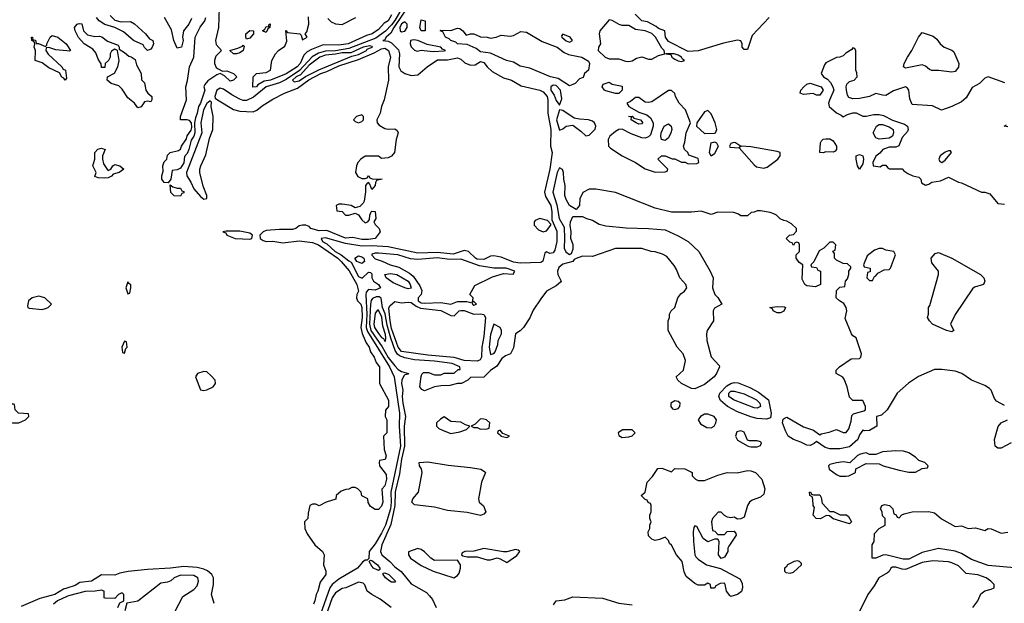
# Model space of a CAD drawing. Header units: inches. Extents: x 2348341 to 2479810, y 460419 to 613669.
# Tile 488 of 656: x 2409713 to 2415689, y 546036 to 549577. Entities that reach past the tile are written whole.
import ezdxf

# ---------------------------------------------------------------- set-up
doc = ezdxf.new("R2010")
doc.units = ezdxf.units.IN
doc.header["$MEASUREMENT"] = 0
doc.layers.add('C4504', color=7, linetype='Continuous')
doc.layers.add('C4514', color=7, linetype='Continuous')

msp = doc.modelspace()

# ---------------------------------------------------------------- linework, layer by layer
at = {"layer": 'C4504', "color": 2}
for points, elevation in [([(2410000, 549386.7), (2409933.2, 549393.2), (2409890, 549408), (2409874, 549406), (2409872, 549390), (2409887.1, 549367.1), (2409970, 549291.3), (2409976.9, 549276.9), (2409990.5, 549270.5), (2409998, 549222), (2409990, 549208.7), (2409982, 549222), (2409970, 549228.7), (2409954.6, 549254.6), (2409890, 549283.7), (2409850, 549314), (2409808, 549330), (2409809.2, 549390), (2409802, 549410), (2409806, 549430), (2409802, 549442), (2409788, 549450), (2409786, 549470), (2409792, 549470), (2409794, 549454), (2409810, 549452), (2409812.7, 549432.7), (2409827.3, 549432.7), (2409870, 549414), (2409878, 549422), (2409878, 549430), (2409899, 549470), (2409910, 549481), (2409944.7, 549470), (2409996, 549430), (2410000, 549423.8)], 22), ([(2410000, 546127.8), (2409979, 546121), (2409926, 546090), (2409834.7, 546065.3), (2409722.7, 546017.3)], 26), ([(2410000, 546077), (2409943, 546050), (2409918, 546030)], 30)]:
    msp.add_lwpolyline(points, dxfattribs=dict(at, elevation=elevation))
at = {"layer": 'C4504', "color": 2, "elevation": 26}
for points in [[(2409830, 547899), (2409790, 547889), (2409766, 547870), (2409761, 547841), (2409762, 547830), (2409770, 547826), (2409850, 547818), (2409870, 547824.7), (2409886, 547830), (2409906, 547850), (2409866, 547890)], [(2409670, 547246), (2409650, 547226), (2409630, 547226), (2409610, 547218), (2409591.3, 547170), (2409601, 547150), (2409610, 547142.8), (2409670, 547131.3), (2409708.4, 547131.6), (2409730, 547141), (2409748, 547150), (2409768, 547170), (2409766, 547186), (2409706, 547190), (2409686, 547210), (2409682, 547242)]]:
    msp.add_lwpolyline(points, close=True, dxfattribs=at)
at = {"layer": 'C4514', "color": 2}
for points, elevation in [([(2412070, 549714), (2411990, 549572.1), (2411970, 549544.6), (2411933.4, 549506.6), (2411874.9, 549465.1), (2411710, 549401.3), (2411630, 549388.3), (2411570, 549386.2), (2411525.9, 549374.1), (2411488, 549352), (2411411.2, 549268.8), (2411330, 549213.7), (2411290, 549193.6), (2411210, 549169.8), (2411132.8, 549107.2), (2411090, 549085.4), (2411070, 549086.5), (2411050, 549095.4), (2411001.3, 549121.3), (2410950, 549156), (2410930, 549160.5), (2410910.3, 549149.7), (2410897.6, 549110), (2410900.6, 549100.6), (2410913, 549090), (2411010, 549031.9), (2411050, 549020.7), (2411130, 549017.5), (2411152.9, 549027.1), (2411185.4, 549054.6), (2411250, 549094.7), (2411319.5, 549130), (2411398.8, 549161.2), (2411468.1, 549211.9), (2411540.7, 549250), (2411577.7, 549262.3), (2411650, 549297), (2411770, 549334.8), (2411864.4, 549375.6), (2411910, 549400.7), (2411930, 549403.6), (2411952.6, 549390), (2411964, 549350), (2411950.3, 549290), (2411952, 549210), (2411924.9, 549090), (2411908.5, 549050), (2411900.5, 549010), (2411881.6, 548970), (2411882, 548950), (2411895.8, 548935.8), (2411930, 548917.3), (2411950, 548913.4), (2411990, 548914.9), (2412003.4, 548903.4), (2412010.4, 548890), (2411998, 548850), (2411987.3, 548770), (2411970, 548749.2), (2411950, 548739), (2411910, 548735.3), (2411890, 548748), (2411810, 548748), (2411784.7, 548730), (2411766, 548710), (2411758, 548690), (2411752, 548650), (2411765.4, 548625.4), (2411790, 548614), (2411810, 548614), (2411822, 548618), (2411830, 548632), (2411838, 548618), (2411852, 548612), (2411914, 548610), (2411878, 548602), (2411872, 548588), (2411871.3, 548570), (2411850, 548546), (2411839, 548579), (2411830, 548588), (2411819.6, 548580.4), (2411812, 548570), (2411811.6, 548531.6), (2411803.4, 548476.6), (2411797.5, 548462.5), (2411777.3, 548442.7), (2411750, 548435.3), (2411726, 548450), (2411670, 548458), (2411650, 548458), (2411634, 548450), (2411638, 548418), (2411670, 548412), (2411691.6, 548391.6), (2411710, 548391.3), (2411750, 548402), (2411770, 548392), (2411790, 548362), (2411810, 548344.7), (2411826, 548350), (2411836.4, 548363.6), (2411838, 548390), (2411846, 548410), (2411850, 548414), (2411870, 548412), (2411874, 548370), (2411862, 548350), (2411870, 548334), (2411894, 548310), (2411902, 548290), (2411870.2, 548249.8), (2411830, 548242.4), (2411790, 548242.9), (2411735.5, 548255.5), (2411690, 548252), (2411576.9, 548296.9), (2411530, 548295.6), (2411481.2, 548310), (2411470, 548321.2), (2411450, 548329.4), (2411430, 548329.6), (2411410, 548325.1), (2411390.2, 548309.8), (2411370, 548303.5), (2411290, 548304.6), (2411210, 548297.7), (2411190.2, 548289.8), (2411171.7, 548270), (2411173.4, 548250), (2411190, 548238), (2411210, 548231), (2411250, 548233.2), (2411310, 548222.2), (2411410, 548234.3), (2411490, 548223.9), (2411526.4, 548210), (2411644.2, 548130), (2411665.2, 548110), (2411712.4, 548052.4), (2411758.6, 547970), (2411770.2, 547930), (2411760.3, 547910), (2411757.6, 547890), (2411763.8, 547870), (2411784.4, 547850), (2411790.1, 547830.1), (2411791.8, 547770), (2411783.1, 547710), (2411792.3, 547672.3), (2411816.7, 547616.7), (2411834, 547590), (2411842, 547562), (2411864.7, 547530), (2411877.3, 547497.3), (2411896, 547470), (2411898, 547370), (2411951.6, 547268.4), (2411952, 547230), (2411932.7, 547207.3), (2411932, 547170), (2411942, 547150), (2411942, 547070), (2411922, 547050), (2411924.7, 546970), (2411938, 546930), (2411931.1, 546908.9), (2411898, 546902), (2411894, 546890), (2411898, 546870), (2411938, 546818), (2411938.8, 546790), (2411930, 546748), (2411911.3, 546728.7), (2411918, 546650), (2411910, 546626), (2411890, 546606), (2411870, 546606), (2411843.1, 546623.1), (2411828.4, 546648.4), (2411826, 546670), (2411788.9, 546688.9), (2411786, 546710), (2411766, 546730), (2411750, 546738), (2411730, 546738), (2411711.6, 546728.4), (2411692.7, 546727.3), (2411663.6, 546716.4), (2411634, 546690), (2411631.3, 546668.7), (2411574, 546650), (2411530, 546628), (2411510, 546638), (2411490, 546638), (2411474, 546630), (2411463.6, 546583.6), (2411462, 546550), (2411442, 546530), (2411444.7, 546490), (2411458, 546458), (2411504.7, 546390), (2411550.7, 546350.7), (2411562, 546330), (2411558, 546270), (2411571.3, 546230), (2411571.3, 546210), (2411536.8, 546163.2), (2411522, 546110), (2411512, 546090), (2411504.7, 546050), (2411496, 546030)], 26), ([(2410923.6, 549650), (2410920.9, 549530), (2410901.6, 549450), (2410905.2, 549425.2), (2410938, 549390), (2410903.7, 549356.3), (2410894.9, 549330), (2410894.9, 549310), (2410906.4, 549286.4), (2410917.5, 549277.5), (2410943.6, 549263.6), (2410970, 549266), (2411010, 549250.8), (2411032, 549230), (2411010, 549208.7), (2410990, 549204), (2410955.5, 549235.5), (2410930, 549249.2), (2410910, 549242.7), (2410854.4, 549205.6), (2410836.9, 549183.1), (2410831.3, 549170), (2410837.3, 549150), (2410810.2, 549070), (2410798, 549050), (2410790, 549008.7), (2410779.3, 548980.7), (2410774.4, 548950), (2410775.5, 548890), (2410770, 548869), (2410754.6, 548845.4), (2410740.7, 548790), (2410730, 548764), (2410713.7, 548746.3), (2410710, 548709), (2410690, 548675.3), (2410670, 548666), (2410638, 548662), (2410631.6, 548608.4), (2410614, 548586), (2410590, 548589), (2410575.3, 548610), (2410575.3, 548630), (2410583.1, 548656.9), (2410582, 548690), (2410590, 548714), (2410606, 548730), (2410610, 548754), (2410626, 548770), (2410676.4, 548783.6), (2410688.7, 548791.3), (2410695.3, 548810), (2410725.6, 548854.4), (2410730, 548871.3), (2410753.6, 548906.4), (2410758, 548922), (2410755.3, 548950), (2410744.7, 548964.7), (2410730, 548969.2), (2410690, 548969), (2410689.3, 548989.3), (2410725.1, 549090), (2410722, 549170), (2410732.3, 549207.7), (2410743.7, 549290), (2410769.2, 549350), (2410778, 549470), (2410809.6, 549530.4), (2410837.2, 549570), (2410842.7, 549590)], 22), ([(2412093.7, 549690), (2411984.5, 549530), (2411965.8, 549494.2), (2411938, 549470), (2411927.1, 549452.9), (2411918, 549450), (2411950, 549445.7), (2411970, 549436.4), (2412013.1, 549393.1), (2412017.6, 549370), (2412014, 549290), (2412026.1, 549266.1), (2412050, 549250.4), (2412090, 549237.6), (2412130, 549242.4), (2412186, 549290), (2412250, 549334), (2412310, 549333.6), (2412370, 549346), (2412390, 549338), (2412414, 549314), (2412450, 549300.8), (2412476.6, 549303.4), (2412510, 549322), (2412530, 549316), (2412550.4, 549290), (2412581.5, 549261.5), (2412650, 549223.7), (2412698.8, 549210), (2412756.2, 549176.2), (2412871, 549150), (2412890, 549139.1), (2412913.7, 549110), (2412919.5, 549090), (2412919.5, 549010), (2412936.1, 548910), (2412934.6, 548810), (2412944, 548770), (2412930.2, 548669.8), (2412897.4, 548530), (2412903.7, 548503.7), (2412935.9, 548450), (2412943.8, 548410), (2412943.1, 548363.1), (2412972.7, 548292.7), (2412973, 548230), (2412960.8, 548179.2), (2412950, 548161.6), (2412930, 548158.4), (2412910, 548169), (2412900.5, 548159.5), (2412888.5, 548111.5), (2412876.9, 548103.1), (2412750, 548098.5), (2412710, 548104.8), (2412635.2, 548135.2), (2412590, 548144.2), (2412570, 548142.4), (2412530, 548122.2), (2412490, 548124.4), (2412478.7, 548130), (2412437.2, 548170), (2412410, 548176.2), (2412344.9, 548155.1), (2412250, 548164), (2412130, 548159.3), (2411950, 548199.2), (2411850, 548205.2), (2411790, 548202.6), (2411690, 548219.5), (2411570, 548252.9), (2411543, 548250), (2411550.5, 548230), (2411576.6, 548216.6), (2411627.2, 548170), (2411665.2, 548150), (2411710, 548113.7), (2411726, 548106), (2411770, 548019.5), (2411791.7, 548008.3), (2411830, 548044.7), (2411842, 548042), (2411850, 548034), (2411850.7, 548010), (2411860.7, 547990), (2411890.4, 547970.4), (2411902.8, 547950), (2411870, 547936.3), (2411830, 547939.5), (2411816.7, 547923.3), (2411813.1, 547906.9), (2411820.4, 547790), (2411816.4, 547710), (2411824.1, 547684.1), (2411958.5, 547470), (2411986, 547410), (2412018.7, 547190), (2412016.6, 547110), (2412023.7, 546990), (2411966, 546710), (2411967.4, 546650), (2411962.8, 546610), (2411934.2, 546510), (2411910, 546460.5), (2411870, 546396.2), (2411834, 546350), (2411832, 546308), (2411822, 546298), (2411810, 546297.2), (2411794.6, 546285.4), (2411763, 546250), (2411650, 546181.5), (2411610.1, 546149.9), (2411594.7, 546130), (2411539.3, 545970)], 30), ([(2410261.6, 549601.6), (2410290, 549574), (2410330, 549562.8), (2410386, 549566), (2410410.7, 549550.7), (2410476, 549490), (2410500.7, 549460.7), (2410522, 549450), (2410524.7, 549430), (2410518, 549410), (2410510, 549398), (2410490, 549388.7), (2410470, 549408.7), (2410463.1, 549423.1), (2410404, 549450), (2410343.7, 549503.7), (2410290, 549529.3), (2410230, 549548), (2410195.3, 549570), (2410179, 549590)], 22), ([(2410755.9, 549584.1), (2410740.7, 549550), (2410708, 549510), (2410701.6, 549470), (2410705.5, 549450), (2410694.8, 549410), (2410670, 549404), (2410649.7, 549449.7), (2410634.2, 549514.2), (2410592, 549590)], 22), ([(2411970, 549605.2), (2411950.3, 549570), (2411925.3, 549554.7), (2411890, 549516.2), (2411853, 549490), (2411818.3, 549481.7), (2411706.8, 549430), (2411650, 549422.6), (2411555.3, 549424.7), (2411484.4, 549395.6), (2411457.6, 549382.4), (2411438, 549362), (2411414.7, 549310), (2411396.5, 549290), (2411330, 549248.8), (2411236, 549210), (2411196.9, 549203.1), (2411158.5, 549181.5), (2411150, 549169.6), (2411127.3, 549167.3), (2411129.3, 549230.7), (2411150, 549250.8), (2411210, 549256), (2411235.3, 549270), (2411244, 549330), (2411266, 549370), (2411284, 549390), (2411323.2, 549416.8), (2411334, 549446), (2411328.7, 549511.3), (2411338, 549498), (2411414, 549490), (2411422, 549482), (2411430, 549454), (2411458, 549470), (2411446, 549490), (2411456.4, 549503.6), (2411469, 549550), (2411466.8, 549593.2)], 22), ([(2411583, 549583), (2411603.4, 549563.4), (2411630.5, 549550.5), (2411670, 549547.7), (2411754, 549590)], 22), ([(2414262, 549590), (2414158.4, 549481.6), (2414130, 549395.3), (2414110, 549395.3), (2414099, 549410), (2414099, 549430), (2414090, 549448), (2414070, 549453.2), (2413985.2, 549434.8), (2413830, 549387), (2413770, 549383.6), (2413650, 549443.7), (2413633.2, 549470), (2413628.4, 549508.4), (2413590, 549522.7), (2413575.1, 549535.1), (2413522.7, 549562.7), (2413488.7, 549570), (2413449, 549610)], 30), ([(2410000, 549423.8), (2410022, 549390), (2410014.8, 549385.2), (2410000, 549386.7)], 22), ([(2415692.9, 549192.9), (2415590, 549229.5), (2415570, 549222), (2415538, 549190), (2415494.4, 549165.6), (2415456.7, 549103.3), (2415430, 549078.4), (2415370, 549049.5), (2415308.7, 549028.7), (2415253.6, 549053.6), (2415130, 549062), (2415115.5, 549095.5), (2415109.4, 549149.4), (2415102, 549162), (2415090, 549169.2), (2415015.6, 549144.4), (2414970, 549117.6), (2414950, 549118), (2414910, 549128.2), (2414870, 549110.9), (2414810, 549098.4), (2414770, 549097.2), (2414745.2, 549105.2), (2414738, 549118), (2414731.6, 549150), (2414729.4, 549170), (2414734.2, 549185.8), (2414750, 549200.7), (2414778, 549210), (2414795.3, 549230), (2414794.6, 549254.6), (2414788.7, 549270), (2414787.3, 549387.3), (2414782, 549402), (2414770, 549406), (2414763.6, 549396.4), (2414726.4, 549373.6), (2414710, 549358), (2414690, 549348.7), (2414670, 549348), (2414605.4, 549314.6), (2414596.9, 549303.1), (2414578, 549250), (2414591, 549230), (2414615.1, 549215.1), (2414634.7, 549194.7), (2414648.5, 549170), (2414654.8, 549150), (2414627.7, 549087.7), (2414623, 549070), (2414625.5, 549050), (2414670, 549011), (2414698, 548998), (2414710, 548986.8), (2414738, 549002), (2414770, 549011.3), (2414790, 549011.3), (2414830.8, 548990.8), (2414850.8, 548990.8), (2414897.7, 549002.3), (2414930, 549002.3), (2414956.3, 548996.3), (2415010, 548967.7), (2415083, 548943), (2415101, 548930), (2415106, 548910), (2415102, 548898), (2415070, 548861.2), (2415048, 548812), (2415030, 548802.7), (2414990, 548802.9), (2414951, 548790), (2414934, 548766), (2414910, 548748), (2414892, 548710), (2414894, 548690), (2414935.3, 548684.7), (2414950, 548694), (2414970, 548694), (2414979.6, 548679.6), (2414991.6, 548671.6), (2415070, 548672), (2415079.6, 548659.6), (2415103.6, 548643.6), (2415134, 548630), (2415170, 548622), (2415182, 548610), (2415186.4, 548586.4), (2415210, 548572), (2415230, 548578), (2415250, 548591.3), (2415302, 548598), (2415350, 548622), (2415410, 548591.3), (2415430, 548586), (2415550, 548531), (2415570.9, 548530.9), (2415601, 548521), (2415650, 548461), (2415690, 548458)], 34), ([(2415710, 548926), (2415688, 548930), (2415702, 548938)], 34), ([(2415690, 547235.3), (2415642, 547262), (2415630, 547278), (2415609.6, 547329.6), (2415599.7, 547339.7), (2415570, 547358), (2415490, 547389.5), (2415431.1, 547431.1), (2415390, 547444.5), (2415310, 547455.1), (2415266.2, 547453.8), (2415168.5, 547411.5), (2415108.2, 547371.8), (2415038, 547310), (2414978, 547210), (2414942.8, 547177.2), (2414914, 547170), (2414916, 547110), (2414870, 547084), (2414842, 547082), (2414830, 547086), (2414810, 547058), (2414799.1, 547030), (2414750, 546985.6), (2414690, 546974), (2414630, 546974), (2414601.2, 546981.2), (2414550, 547018), (2414535.3, 547004.7), (2414510, 546993.2), (2414490, 546996), (2414454.2, 547014.2), (2414408.7, 547030), (2414378, 547050), (2414361.5, 547081.5), (2414343.7, 547130), (2414347.6, 547152.4), (2414358.6, 547161.4), (2414370, 547164.9), (2414470, 547107.3), (2414530, 547086), (2414570, 547058), (2414576.5, 547063.5), (2414625.6, 547074.4), (2414670, 547091.3), (2414710, 547071.3), (2414728.4, 547071.6), (2414744.7, 547095.3), (2414759.3, 547140.7), (2414764, 547176), (2414774, 547186), (2414836.4, 547203.6), (2414846, 547210), (2414846, 547230), (2414830, 547266), (2414770, 547266), (2414750, 547286), (2414735.3, 547350), (2414716.4, 547396.4), (2414708.4, 547408.4), (2414669, 547430), (2414669.3, 547450.7), (2414689.1, 547470.9), (2414760.4, 547519.6), (2414810, 547522), (2414818, 547530), (2414822, 547550), (2414790, 547646), (2414770, 547658), (2414762, 547670), (2414723.1, 547763.1), (2414734, 547810), (2414729, 547830), (2414715.1, 547855.1), (2414688, 547870), (2414668, 547890), (2414670, 547934), (2414690, 547954), (2414722, 547958), (2414726, 547990), (2414736.4, 548003.6), (2414746, 548030), (2414746, 548050), (2414758, 548070), (2414758, 548078), (2414736.4, 548096.4), (2414710, 548098), (2414670, 548118), (2414658, 548130), (2414658, 548158), (2414648, 548172), (2414662, 548178), (2414666, 548210), (2414650, 548226), (2414630, 548226), (2414594, 548190), (2414565.4, 548174.6), (2414532.7, 548107.3), (2414514, 548090), (2414518, 548078), (2414550, 548074), (2414558, 548058), (2414574, 548050), (2414574, 547970), (2414543.6, 547956.4), (2414490, 547962), (2414478, 547970), (2414463.1, 548003.1), (2414466, 548090), (2414443.1, 548103.1), (2414426, 548130), (2414426, 548150), (2414446, 548170), (2414446, 548210), (2414442, 548222), (2414430, 548226), (2414418, 548222), (2414410, 548206), (2414402, 548222), (2414387.3, 548227.3), (2414366, 548250), (2414386, 548270), (2414410, 548274), (2414427.3, 548292.7), (2414428, 548310), (2414398, 548338), (2414370, 548355.3), (2414350, 548358), (2414328.4, 548368.4), (2414306, 548390), (2414290, 548398), (2414267.3, 548407.3), (2414210, 548418), (2414190, 548418), (2414171.6, 548408.4), (2414152.7, 548407.3), (2414130, 548386), (2414090, 548386), (2414076.4, 548396.4), (2414047.3, 548407.3), (2413950, 548408), (2413910, 548395.3), (2413850, 548415.3), (2413790, 548409.2), (2413669.3, 548409.3), (2413570, 548434), (2413330, 548528.7), (2413210, 548548.7), (2413170, 548548), (2413131.6, 548528.4), (2413112, 548490), (2413111.6, 548448.4), (2413090, 548426), (2413050, 548448.7), (2413030, 548486), (2413022, 548510), (2413024, 548570), (2413015.3, 548610), (2413014, 548650), (2413008.4, 548668.4), (2412990, 548678), (2412976, 548650), (2412948.9, 548530), (2412973.8, 548453.8), (2412988.1, 548370), (2413017.3, 548317.3), (2413020.4, 548250), (2413017.3, 548190), (2413027.5, 548167.5), (2413050, 548151.3), (2413062, 548158), (2413073.2, 548186.8), (2413073.2, 548210), (2413059, 548250), (2413061.2, 548290), (2413054, 548330), (2413055.3, 548350), (2413070, 548382), (2413130, 548382), (2413154, 548370), (2413190, 548361), (2413230, 548336), (2413270, 548326), (2413393.7, 548313.7), (2413530, 548310.8), (2413630, 548301), (2413710, 548266), (2413771.3, 548230), (2413836, 548170), (2413904.7, 548050), (2413922, 548010), (2413918, 547950), (2413932, 547910), (2413950.9, 547890.9), (2413974, 547850), (2413930, 547826), (2413922, 547810), (2413924.7, 547750), (2413886, 547690), (2413881, 547670), (2413884, 547630), (2413910.9, 547530.9), (2413958.8, 547478.8), (2413961, 547470), (2413943, 547430), (2413928, 547410), (2413870, 547363.6), (2413810, 547337.2), (2413790, 547339), (2413729.1, 547369.1), (2413708, 547390), (2413698, 547410), (2413742, 547450), (2413754, 547510), (2413739, 547550), (2413704, 547590), (2413648, 547690), (2413648, 547750), (2413658, 547770), (2413658, 547790), (2413668, 547810), (2413688.9, 547831.1), (2413708, 547890), (2413725.6, 547914.4), (2413748, 547930), (2413762, 547950), (2413755.3, 547970), (2413719, 548010), (2413700.2, 548060.2), (2413685.6, 548085.6), (2413640.2, 548140.2), (2413614.6, 548154.6), (2413570, 548168.7), (2413546, 548170), (2413490, 548188.7), (2413330, 548189), (2413190, 548139), (2413130, 548142), (2413090, 548128.7), (2413078, 548122), (2413070.6, 548109.4), (2413010, 548093.2), (2412986.3, 548073.7), (2412978, 548050), (2412979.1, 548030), (2412998.8, 547990), (2412995.5, 547984.5), (2412970, 547961.2), (2412911.3, 547930), (2412875.9, 547884.1), (2412830, 547815.3), (2412810, 547768), (2412771, 547710), (2412750, 547688.7), (2412722, 547670), (2412710, 547586), (2412691.3, 547550), (2412662, 547538), (2412639.6, 547520.4), (2412610, 547475.3), (2412571.6, 547448.4), (2412530, 547408), (2412450, 547406), (2412434, 547390), (2412394, 547370), (2412370, 547368.7), (2412323.6, 547356.4), (2412270, 547355.3), (2412230, 547349), (2412170, 547325.2), (2412153.6, 547333.6), (2412142, 547350), (2412148.9, 547411.1), (2412154.6, 547425.4), (2412164.7, 547435.3), (2412195.3, 547435.3), (2412230, 547422), (2412270, 547422), (2412290, 547431.3), (2412350, 547432), (2412374, 547454), (2412386, 547454), (2412384, 547470), (2412338, 547490), (2412230, 547505.1), (2412110, 547512.9), (2412050, 547525.8), (2412017.9, 547537.9), (2412006.7, 547546.7), (2411991.9, 547570), (2411965.2, 547645.2), (2411943, 547723), (2411931.4, 547791.4), (2411915.8, 547830), (2411907.3, 547887.3), (2411895.1, 547895.1), (2411876.2, 547896.2), (2411854.1, 547885.9), (2411846.2, 547873.8), (2411841.6, 547850), (2411836.6, 547730), (2411845.4, 547690), (2411912.6, 547592.6), (2411950, 547526.9), (2411990, 547476), (2412010, 547454.9), (2412030, 547442), (2412072, 547430), (2412070, 547426), (2412050, 547422), (2412044.9, 547415.1), (2412033, 547390), (2412030.4, 547370), (2412038.4, 547330), (2412034.9, 547290), (2412038, 547250), (2412054.3, 547170), (2412046.3, 547110), (2412049.5, 546990), (2412031.3, 546911.3), (2412018.1, 546821.9), (2411991.3, 546711.3), (2411990.2, 546630), (2411966.4, 546513.6), (2411910.2, 546390), (2411903.1, 546350), (2411910.5, 546330), (2411959.1, 546290), (2411990, 546258), (2412029, 546229), (2412090, 546154), (2412181.4, 546101.4), (2412201.1, 546081.1), (2412218.5, 546058.5), (2412240.5, 546010)], 34), ([(2415730, 547008.7), (2415670, 546977.2), (2415650, 546977.2), (2415634, 546990), (2415629.2, 547030), (2415651.9, 547108.1), (2415669.5, 547130.5), (2415708.7, 547150)], 34), ([(2415750, 546251.8), (2415590, 546265.7), (2415490, 546301.3), (2415430, 546339.1), (2415390, 546352.6), (2415290, 546368.2), (2415190, 546344.7), (2415110, 546303), (2415076.1, 546303.9), (2414970, 546329.6), (2414952.5, 546327.5), (2414910, 546309.2), (2414886, 546310), (2414888, 546390), (2414899, 546410), (2414901.2, 546458.8), (2414929.3, 546490.7), (2414966, 546510), (2414966, 546550), (2414950, 546566), (2414948, 546590), (2414938, 546610), (2414946, 546630), (2414964.7, 546635.3), (2414991.3, 546630), (2415012, 546610), (2415018, 546578), (2415032.7, 546572.7), (2415038, 546558), (2415050, 546554), (2415067.3, 546572.7), (2415080.4, 546579.6), (2415129.2, 546590.8), (2415230, 546593.4), (2415264.5, 546584.5), (2415307.5, 546547.5), (2415390, 546502.8), (2415430, 546506), (2415470, 546490.8), (2415513.7, 546493.7), (2415570, 546478), (2415590, 546490.6), (2415610, 546486.8), (2415670, 546460.5), (2415710, 546467.7)], 34), ([(2415498, 546010), (2415529.3, 546050.7), (2415546, 546094), (2415570, 546111.3), (2415610, 546121), (2415628, 546130), (2415628, 546150), (2415608, 546170), (2415578, 546190), (2415529.1, 546209.1), (2415456.5, 546216.5), (2415410, 546263.7), (2415370, 546280.9), (2415350, 546287), (2415254.5, 546294.5), (2415190, 546283), (2415090, 546241.6), (2415070, 546242.9), (2415030, 546256.2), (2415010, 546255.1), (2415001, 546250), (2414990.5, 546229.5), (2414979.9, 546220.1), (2414927.7, 546190), (2414898.8, 546141.2), (2414861, 546090), (2414802, 545970)], 38), ([(2410894.6, 546034.6), (2410878, 546090), (2410889.3, 546150.7), (2410889.3, 546190), (2410879.3, 546210), (2410852.5, 546232.5), (2410830, 546244), (2410790, 546254), (2410710, 546259.8), (2410628.3, 546248.3), (2410490, 546242), (2410371.8, 546228.2), (2410321.3, 546218.7), (2410290, 546207.6), (2410210, 546209.2), (2410150, 546169.7), (2410078.5, 546161.5), (2410050, 546144.2), (2410000, 546127.8)], 26), ([(2410654.8, 545985.2), (2410703.7, 546076.3), (2410770, 546120.7), (2410790, 546142.8), (2410797.6, 546170), (2410794.5, 546190), (2410770, 546204.5), (2410690, 546206.6), (2410651, 546190), (2410630, 546173.2), (2410610, 546165.2), (2410570, 546159), (2410430, 546048.7), (2410363.6, 546036.4), (2410351.3, 545990)], 30), ([(2410308, 546010), (2410322, 546038), (2410346, 546050), (2410346, 546090), (2410338, 546098), (2410330, 546098), (2410314, 546090), (2410290, 546066), (2410232.7, 546067.3), (2410226, 546070), (2410226, 546110), (2410210, 546115.3), (2410171.3, 546108.7), (2410110, 546106.6), (2410010, 546081.7), (2410000, 546077)], 30), ([(2411968, 546010), (2411902, 546062), (2411850, 546089), (2411822, 546110), (2411808.9, 546148.9), (2411798, 546158), (2411770, 546164), (2411692, 546130), (2411670, 546125.2), (2411630, 546099.3), (2411610, 546069.2), (2411570, 545953.2)], 34), ([(2412952.9, 546027.1), (2412970, 546050.8), (2413022, 546058), (2413070, 546076), (2413250, 546066.8), (2413350, 546037.3), (2413430, 546026)], 34)]:
    msp.add_lwpolyline(points, dxfattribs=dict(at, elevation=elevation))
for points, elevation in [([(2410170, 549474.8), (2410196.9, 549476.9), (2410212.7, 549472.7), (2410246.4, 549446.4), (2410310, 549422), (2410318, 549410), (2410318, 549398), (2410350, 549378), (2410374.8, 549354.8), (2410390, 549350.8), (2410414.2, 549334.2), (2410423, 549303), (2410451.3, 549250), (2410452, 549212), (2410470, 549194), (2410478, 549150), (2410490.9, 549130.9), (2410516, 549110), (2410516, 549090), (2410510, 549078), (2410490, 549082), (2410470, 549078), (2410450, 549048), (2410430, 549042), (2410409.4, 549069.4), (2410370, 549102), (2410336, 549156), (2410316, 549176), (2410268.7, 549190), (2410244, 549210), (2410246, 549230), (2410288.4, 549251.6), (2410308.7, 549290), (2410318, 549330), (2410306, 549390), (2410290, 549398), (2410270, 549386), (2410262, 549370), (2410262, 549350), (2410252, 549330), (2410232, 549310), (2410230, 549286), (2410210, 549286), (2410208.7, 549308.7), (2410190, 549338), (2410176, 549376), (2410157, 549397), (2410104, 549430), (2410070, 549468.7), (2410049.3, 549510), (2410045.2, 549530), (2410062, 549550), (2410074.4, 549554.4), (2410090.7, 549550.7), (2410101, 549510), (2410124, 549484)], 22), ([(2411210, 549498), (2411186, 549510), (2411200.4, 549519.6), (2411210, 549536), (2411226, 549534), (2411226, 549546), (2411231.1, 549551.1), (2411234, 549550), (2411231, 549530), (2411219.6, 549520.4)], 22), ([(2412050, 549562.9), (2412030, 549552.3), (2412019.5, 549530), (2412022, 549510), (2412030, 549502), (2412050, 549506), (2412065.1, 549530), (2412064.5, 549550)], 34), ([(2412170, 549508), (2412149, 549510), (2412141.2, 549530), (2412150, 549574.8), (2412174, 549570), (2412174, 549510)], 30), ([(2412422, 549482), (2412448.9, 549491.1), (2412470, 549491.3), (2412510, 549472), (2412550, 549471.3), (2412570, 549464.7), (2412606, 549470), (2412636.4, 549483.6), (2412690, 549476), (2412710, 549481), (2412754.6, 549505.4), (2412790, 549500.7), (2412883.4, 549443.4), (2412976, 549410), (2413018, 549378), (2413044.9, 549364.9), (2413124.7, 549350), (2413164.7, 549324.7), (2413172, 549310), (2413164.7, 549270), (2413142, 549250), (2413134, 549226), (2413110, 549218), (2413084.7, 549190), (2413070, 549182.7), (2413050, 549176), (2412980.5, 549220.5), (2412935.3, 549230), (2412810, 549282.9), (2412750, 549295.1), (2412710, 549319.3), (2412668, 549330), (2412570, 549374), (2412510, 549382), (2412482.7, 549402.7), (2412430, 549425.2), (2412370, 549429.3), (2412359.5, 549439.5), (2412330, 549449.6), (2412320.2, 549460.2), (2412298, 549470), (2412282, 549502), (2412266, 549510), (2412270, 549514), (2412330, 549511), (2412370, 549524.7), (2412383.6, 549523.6), (2412402, 549510)], 30), ([(2413290, 549575.1), (2413234.9, 549510), (2413230.4, 549490), (2413238, 549430), (2413226.8, 549410), (2413224.9, 549390), (2413266, 549350), (2413290, 549338.9), (2413350, 549339.7), (2413390, 549324.9), (2413410, 549322.6), (2413430, 549327.2), (2413456.6, 549343.4), (2413490, 549351.6), (2413530, 549336.5), (2413550, 549336.9), (2413590, 549360.2), (2413628, 549370), (2413624.5, 549390), (2413610, 549404.5), (2413571.2, 549471.2), (2413550, 549492), (2413510, 549508.6), (2413450, 549516.9), (2413410, 549540.5), (2413370, 549542), (2413352.5, 549547.5), (2413310, 549572.4)], 34), ([(2411090, 549458), (2411085.2, 549470), (2411086.6, 549490), (2411110, 549510.6), (2411132, 549510), (2411132, 549490), (2411110, 549464)], 22), ([(2413010, 549488), (2413002, 549478), (2413002.8, 549470), (2413030, 549448), (2413050, 549441), (2413068, 549450), (2413054, 549470)], 34), ([(2415370, 549259), (2415288.9, 549268.9), (2415249.1, 549269.1), (2415234.6, 549274.6), (2415210, 549295.3), (2415190, 549302.7), (2415090, 549282), (2415078, 549290), (2415082, 549310), (2415102, 549350), (2415128.7, 549390), (2415169.1, 549470.9), (2415190, 549498), (2415256.5, 549476.5), (2415279, 549459), (2415300.7, 549430), (2415324, 549410), (2415371.4, 549391.4), (2415382, 549382), (2415412.7, 549310), (2415410, 549288), (2415390, 549262)], 30), ([(2411030, 549369.4), (2411010, 549369.5), (2410988, 549390), (2411036.5, 549403.5), (2411064.7, 549415.3), (2411070, 549422), (2411076, 549416), (2411070.6, 549390), (2411050, 549375.3)], 22), ([(2411837.4, 549417.4), (2411797.3, 549410), (2411723.8, 549376.2), (2411670, 549375.9), (2411630, 549366.5), (2411570, 549361.5), (2411534.9, 549350), (2411470, 549301.7), (2411417, 549243), (2411392, 549230), (2411368.8, 549208.8), (2411379.8, 549199.8), (2411410, 549205), (2411448.7, 549231.3), (2411528.3, 549271.7), (2411730, 549354.9), (2411770, 549366.2), (2411818.4, 549390), (2411822.6, 549397.4), (2411835.6, 549404.4), (2411853.6, 549410), (2411853.4, 549413.4)], 30), ([(2412106, 549454), (2412084.7, 549450), (2412082.8, 549430), (2412090, 549412), (2412110, 549392), (2412124.7, 549384.7), (2412149, 549391), (2412223.7, 549383.7), (2412290, 549388), (2412298, 549390), (2412278.6, 549398.6), (2412268.7, 549410), (2412186.6, 549426.6), (2412130, 549451.1)], 34), ([(2413686, 549370), (2413634, 549370), (2413666, 549366), (2413670.8, 549350), (2413690, 549336.3), (2413710, 549326), (2413730, 549323), (2413748.7, 549330), (2413736.2, 549336.2), (2413729.3, 549350), (2413710, 549360.5)], 34), ([(2412950, 549179.8), (2412937, 549170), (2412937.7, 549150), (2412958, 549118), (2412970, 549086), (2412990, 549058), (2413002.9, 549097.1), (2412995.6, 549150), (2412970, 549176.4)], 34), ([(2413350, 549129.5), (2413330, 549129.6), (2413270, 549146), (2413262, 549150), (2413248, 549170), (2413255.3, 549184.7), (2413290, 549198), (2413310, 549184.7), (2413370, 549174), (2413370.7, 549150)], 30), ([(2414550, 549119), (2414529.5, 549129.5), (2414470, 549123.7), (2414449.2, 549130), (2414453.2, 549150), (2414472.7, 549170), (2414490, 549184.9), (2414510, 549191.7), (2414577.3, 549170), (2414590.3, 549150), (2414570, 549119)], 30), ([(2413670, 549148), (2413650, 549148), (2413550, 549079), (2413530, 549074), (2413510, 549077.2), (2413470, 549105.2), (2413450, 549105.2), (2413419.9, 549080.1), (2413398, 549070), (2413410.8, 549050), (2413470, 549016.5), (2413519.3, 548999.3), (2413541.5, 548981.5), (2413558.4, 548950), (2413558, 548930), (2413541.1, 548878.9), (2413530, 548865.2), (2413510, 548858), (2413490, 548859.5), (2413424.7, 548884.7), (2413370, 548911.8), (2413350, 548909.5), (2413330, 548897.6), (2413295.5, 548870), (2413284.4, 548850), (2413286.8, 548810), (2413298, 548798), (2413370, 548751.3), (2413450.9, 548710.9), (2413510, 548671.3), (2413570, 548651.3), (2413630, 548654), (2413642, 548658), (2413646, 548670), (2413586, 548730), (2413608.9, 548751.1), (2413631.1, 548751.1), (2413672.7, 548732.7), (2413690, 548732), (2413730, 548712), (2413751.6, 548711.6), (2413770, 548702), (2413823.6, 548703.6), (2413835.3, 548710), (2413830, 548735.3), (2413774.6, 548754.6), (2413768, 548770), (2413748, 548790), (2413742, 548810), (2413750, 548834), (2413758, 548890), (2413784, 548950), (2413754, 549030), (2413715.3, 549070), (2413694, 549110), (2413688.9, 549128.9)], 34), ([(2410870, 549085.2), (2410850, 549067.3), (2410829.5, 549030.5), (2410812.2, 548950), (2410819.7, 548890), (2410725.1, 548650), (2410727, 548630), (2410751.4, 548591.4), (2410770.2, 548550), (2410810, 548504.4), (2410830, 548488.4), (2410849, 548491), (2410849.4, 548510), (2410827, 548567), (2410806.4, 548650), (2410807.4, 548670), (2410811.8, 548690), (2410843, 548757), (2410864.8, 548855.2), (2410885.3, 548910), (2410887.1, 548990), (2410876.4, 549050), (2410876.9, 549076.9)], 26), ([(2411790, 548999), (2411758, 548990), (2411738.8, 548970), (2411750, 548958.8), (2411770, 548951), (2411790, 548958), (2411799, 548970), (2411799, 548990)], 26), ([(2412990, 549029), (2412970.4, 548970), (2412990, 548906), (2413010, 548914.8), (2413030, 548930.8), (2413070, 548936), (2413119.8, 548899.8), (2413150, 548871.3), (2413170, 548876), (2413206.8, 548913.2), (2413209.4, 548930), (2413200.9, 548950), (2413190, 548960.9), (2413166, 548970), (2413110, 548972.3), (2413078.6, 548978.6), (2413010, 549026.6)], 34), ([(2413470, 548943.6), (2413454, 548950), (2413424, 548970), (2413426, 548986), (2413409, 548990), (2413430, 548990.3), (2413439.6, 548979.6), (2413480.7, 548970), (2413494.4, 548950), (2413490, 548944.5)], 30), ([(2413890, 549026), (2413870, 549018), (2413822, 548950), (2413821, 548930), (2413870, 548886), (2413930, 548888.8), (2413935.3, 548890), (2413944, 548910), (2413934, 548950), (2413910, 549006)], 34), ([(2413630, 548842.7), (2413609.2, 548850), (2413603.7, 548870), (2413607, 548890), (2413625.1, 548930), (2413650, 548945.5), (2413667.7, 548930), (2413670.3, 548909.7), (2413666, 548890), (2413650, 548859)], 34), ([(2414930, 548852.7), (2414910, 548859), (2414894, 548890), (2414914, 548930), (2414930, 548940.7), (2414950, 548940.5), (2414990, 548926.4), (2415014.4, 548910), (2415017, 548890), (2415010, 548869.6), (2414990, 548858.7)], 30), ([(2413910, 548747.8), (2413900.5, 548770), (2413909.6, 548830), (2413930, 548834.6), (2413942.8, 548830), (2413951.6, 548810), (2413930, 548762)], 30), ([(2414047.7, 548832.3), (2414030, 548826), (2414022, 548810), (2414023.6, 548803.6), (2414079.8, 548799.8), (2414170, 548696), (2414184.9, 548684.9), (2414230, 548676), (2414250, 548681), (2414315.3, 548730), (2414329, 548750), (2414328, 548770), (2414310, 548777.2), (2414150, 548804.7), (2414091.6, 548808.4), (2414082, 548802), (2414088, 548810), (2414058, 548830)], 34), ([(2414650, 548773.2), (2414604.9, 548775.1), (2414590, 548769.3), (2414569, 548770), (2414574, 548830), (2414579, 548841), (2414588.9, 548851.1), (2414606, 548854), (2414630, 548853), (2414650, 548840.7), (2414670.4, 548810), (2414670.4, 548789.6), (2414662, 548778)], 30), ([(2410250, 548662), (2410266, 548670), (2410278, 548690), (2410290, 548698), (2410322, 548690), (2410344.7, 548670), (2410318, 548650), (2410281, 548639), (2410270, 548628), (2410250, 548618), (2410230, 548615.3), (2410190, 548618), (2410170, 548626), (2410178, 548650), (2410158, 548690), (2410168.7, 548730), (2410168.4, 548771.6), (2410188.4, 548791.6), (2410210, 548798), (2410232, 548790), (2410216, 548750), (2410216, 548730), (2410222.8, 548702.8), (2410245.4, 548665.4)], 22), ([(2414810, 548669.3), (2414797.2, 548690), (2414789.4, 548730), (2414789.4, 548750), (2414810, 548758), (2414830.3, 548750.3), (2414835.3, 548730), (2414830, 548702)], 30), ([(2415362, 548782), (2415350, 548782), (2415330, 548773.2), (2415298.8, 548750), (2415291, 548730), (2415296.9, 548716.9), (2415310, 548711), (2415330, 548724), (2415368, 548770)], 38), ([(2410670, 548554), (2410690, 548554), (2410698, 548538), (2410710, 548534), (2410710, 548526), (2410698, 548522), (2410690, 548506), (2410650, 548509), (2410630, 548528), (2410626, 548574), (2410642, 548562)], 22), ([(2412870, 548369.7), (2412841.4, 548358.6), (2412835.5, 548350), (2412835.8, 548330), (2412861, 548301), (2412890, 548290.3), (2412910, 548295.8), (2412936, 548330), (2412936, 548336), (2412917.4, 548357.4)], 30), ([(2411050, 548294.2), (2410966, 548294), (2410946, 548290), (2410963.5, 548283.5), (2410971.3, 548270), (2411021, 548250), (2411110, 548244.6), (2411122.7, 548250), (2411127, 548270), (2411110, 548281.3)], 26), ([(2411870, 548160.7), (2411850, 548154), (2411850, 548147.7), (2411870, 548124.9), (2411912.3, 548112.3), (2411961, 548090), (2412014.9, 548074.9), (2412079.4, 548039.4), (2412101.3, 548021.3), (2412142.5, 547962.5), (2412154.3, 547934.3), (2412148.9, 547910), (2412131.7, 547890), (2412131.7, 547870), (2412150, 547858.9), (2412170, 547856), (2412270, 547861.5), (2412330, 547850.6), (2412370, 547866.7), (2412427.9, 547867.9), (2412459.6, 547859.6), (2412462, 547850), (2412470, 547844.7), (2412486, 547850), (2412470, 547866), (2412462, 547862), (2412466, 547890), (2412446, 547910), (2412476.4, 547963.6), (2412583.1, 548016.9), (2412650, 548036), (2412708, 548032), (2412718, 548050), (2412666, 548070), (2412590, 548068.7), (2412503.3, 548083.3), (2412390, 548123.5), (2412322.6, 548122.6), (2412250, 548132.2), (2412130, 548121.1), (2412086, 548126), (2412008, 548150), (2411890, 548160.5)], 34), ([(2414930, 548189), (2414900.7, 548179.3), (2414856.9, 548143.1), (2414834, 548090), (2414838, 548078), (2414874, 548070), (2414874, 548046), (2414858, 548042), (2414854, 548010), (2414870, 547994), (2414890, 547994), (2414900.4, 548019.6), (2414910, 548022), (2414922, 548038), (2414960.4, 548059.6), (2414990, 548062), (2414998, 548070), (2415028, 548150), (2415018, 548170), (2414970, 548179), (2414950, 548188.7)], 34), ([(2415370, 547682), (2415338, 547690), (2415254, 547730), (2415234, 547750), (2415222, 547770), (2415228, 547790), (2415228.7, 547830), (2415236.4, 547843.6), (2415289, 548030), (2415288.7, 548050), (2415250, 548102), (2415244.5, 548130), (2415270, 548159.1), (2415290, 548164), (2415371, 548130), (2415544.7, 548030), (2415564.7, 548010), (2415571.3, 547990), (2415562, 547970), (2415507.1, 547952.9), (2415495.3, 547944.7), (2415390, 547788), (2415362, 547730), (2415382, 547690)], 30), ([(2411790, 548098), (2411759, 548110), (2411746.6, 548130), (2411770, 548144.4), (2411790, 548138.7), (2411801.6, 548130), (2411806.8, 548110)], 30), ([(2412070, 547944), (2412050, 547949), (2411980.1, 547980.1), (2411937.2, 548010), (2411929, 548030), (2411962.8, 548037.2), (2412002.8, 548030), (2412070, 547990.3), (2412084, 547970), (2412090, 547948)], 30), ([(2410370, 547986), (2410358, 547950), (2410370, 547914), (2410382, 547918), (2410388, 547950), (2410387.3, 547967.3), (2410375.3, 547975.3)], 26), ([(2412030, 547858.3), (2412070, 547863.1), (2412090, 547860.9), (2412119, 547839), (2412146.3, 547826.3), (2412270, 547811.7), (2412330, 547782.4), (2412350, 547780.5), (2412381.2, 547810), (2412390, 547813.1), (2412410, 547811.5), (2412470, 547789.2), (2412510, 547792), (2412530, 547788.5), (2412541.3, 547770), (2412530, 547655.3), (2412517.5, 547590), (2412516.2, 547530), (2412507, 547513), (2412490, 547504.5), (2412410, 547509.8), (2412350, 547527.4), (2412190, 547541.4), (2412030, 547562.6), (2412009.5, 547589.5), (2411970, 547702.9), (2411960.8, 547750), (2411954.5, 547825.5), (2411960.1, 547839.9), (2411990, 547867.7)], 30), ([(2411890, 547815.1), (2411885.8, 547814.2), (2411870, 547795.3), (2411863.2, 547730), (2411866.7, 547710), (2411890, 547672.7), (2411910, 547648.7), (2411921.7, 547641.7), (2411930, 547626), (2411932.9, 547627.1), (2411935.5, 547644.5), (2411932.5, 547667.5), (2411918, 547718), (2411910.9, 547770.9)], 38), ([(2414310, 547798), (2414286, 547810), (2414282, 547822), (2414266, 547830), (2414310, 547836), (2414354, 547834), (2414362, 547830), (2414350, 547808.7), (2414330, 547798)], 34), ([(2412590, 547728.7), (2412570, 547666), (2412563.1, 547590), (2412570, 547544.7), (2412590, 547552), (2412599, 547561), (2412614.6, 547605.4), (2412618, 547630), (2412638, 547670), (2412638, 547690), (2412628.4, 547708.4)], 34), ([(2410350, 547626), (2410334, 547590), (2410338, 547558), (2410350, 547554), (2410358, 547582), (2410366, 547590), (2410362, 547622)], 26), ([(2410830, 547442.7), (2410792, 547430), (2410781, 547410), (2410810, 547332), (2410830, 547326), (2410850, 547331), (2410888, 547350), (2410902, 547370), (2410899, 547390), (2410875.9, 547415.9), (2410850, 547439.3)], 26), ([(2414246.4, 547153.6), (2414190, 547157.6), (2414150, 547167.3), (2414070, 547197.6), (2414010, 547229.7), (2413966.3, 547266.3), (2413956.4, 547290), (2413962.6, 547310), (2414005, 547355), (2414030, 547370.3), (2414050, 547376.5), (2414074.2, 547374.2), (2414144.9, 547344.9), (2414196.7, 547316.7), (2414257.3, 547270), (2414274, 547190), (2414270, 547162)], 34), ([(2414190, 547219.7), (2414170, 547222.6), (2414045.2, 547270), (2414017.6, 547290), (2414017.6, 547310), (2414030, 547322.4), (2414050, 547322.6), (2414110, 547307), (2414184.9, 547270), (2414206, 547250), (2414210, 547229.6)], 30), ([(2413690, 547264), (2413664.7, 547250), (2413666, 547230), (2413676, 547216), (2413690, 547211), (2413710, 547218), (2413719, 547230), (2413721.2, 547250), (2413710, 547261.2)], 38), ([(2412290, 547168), (2412266.4, 547153.6), (2412242, 547130), (2412242, 547110), (2412256.9, 547096.9), (2412283.5, 547083.5), (2412330, 547066.8), (2412384, 547076), (2412426, 547090), (2412446, 547110), (2412418, 547118), (2412390, 547134), (2412330, 547139)], 38), ([(2412510, 547155.3), (2412478, 547122), (2412454, 547110), (2412470, 547102), (2412490, 547102), (2412510, 547092), (2412550, 547094), (2412562, 547098), (2412566, 547130), (2412546, 547150), (2412530, 547154)], 38), ([(2413890, 547184), (2413870, 547184), (2413844.7, 547170), (2413832, 547150), (2413845.4, 547125.4), (2413882.8, 547102.8), (2413910, 547101), (2413928, 547110), (2413939, 547130), (2413942, 547150), (2413929.1, 547169.1)], 38), ([(2412630, 547086), (2412618, 547082), (2412614, 547070), (2412634, 547054), (2412634, 547050), (2412670, 547042), (2412686, 547050), (2412646, 547066)], 38), ([(2413371.6, 547088.4), (2413344.7, 547070), (2413350, 547054), (2413370, 547042), (2413410, 547046), (2413430, 547052), (2413448, 547070), (2413430, 547088)], 38), ([(2414090, 547082), (2414064.7, 547075.3), (2414058, 547050), (2414070, 547026), (2414134, 546990), (2414150, 546984.7), (2414190, 546984.7), (2414210, 546994), (2414215.3, 547010), (2414210, 547015.3), (2414190, 547022), (2414142, 547022), (2414130, 547026), (2414110, 547074)], 38), ([(2415030, 546961.2), (2414950, 546954), (2414910, 546938), (2414870, 546938), (2414850, 546948), (2414830, 546944), (2414810, 546939.3), (2414796, 546930), (2414752, 546888), (2414710, 546894), (2414670, 546889), (2414630, 546879), (2414621, 546870), (2414626, 546850), (2414670, 546817.3), (2414690, 546808.2), (2414730, 546808), (2414746, 546810), (2414786, 546830), (2414787.3, 546852.7), (2414850, 546884.7), (2414930, 546882), (2414954, 546870), (2415050, 546842.8), (2415110, 546831), (2415150, 546831.3), (2415190, 546854), (2415222, 546858), (2415226, 546870), (2415206, 546890), (2415170, 546902), (2415150, 546922), (2415108.9, 546948.9), (2415078, 546958)], 38), ([(2412510, 546569.4), (2412430, 546587), (2412310, 546599.5), (2412230, 546618.4), (2412110, 546633.2), (2412093.2, 546650), (2412099, 546670), (2412133.2, 546710), (2412155.1, 546830), (2412152.1, 546852.1), (2412139, 546870), (2412138, 546890), (2412190, 546894.9), (2412314.2, 546874.2), (2412450, 546860.3), (2412511.3, 546850), (2412535.2, 546835.2), (2412541, 546830), (2412516.3, 546770), (2412497.3, 546670), (2412501, 546650), (2412527.9, 546627.9), (2412542.8, 546590), (2412530, 546577.2)], 34), ([(2413670, 546834), (2413690, 546854), (2413750, 546852), (2413794, 546830), (2413794, 546810), (2413814, 546790), (2413830, 546782), (2413870, 546782), (2413950, 546814), (2414006, 546830), (2414067.7, 546827.7), (2414130, 546841.6), (2414150, 546840.5), (2414178, 546830), (2414218, 546790), (2414234.8, 546730), (2414230, 546698), (2414210, 546679), (2414158, 546662), (2414142, 546650), (2414130.8, 546629.2), (2414110, 546558), (2414090, 546548), (2414070, 546546), (2414050, 546558), (2414030, 546555.3), (2414010, 546559), (2413990, 546568.7), (2413970, 546588.7), (2413951.6, 546588.4), (2413918, 546550), (2413912, 546530), (2413918, 546478), (2413932.7, 546472.7), (2413950, 546454), (2413990, 546454), (2414008, 546472), (2414050, 546474), (2414059.6, 546459.6), (2414062, 546450), (2414016.9, 546383.1), (2414011.3, 546370), (2414011, 546350), (2413990, 546315.3), (2413970, 546308), (2413955.3, 546330), (2413958, 546410), (2413950, 546426), (2413930, 546426), (2413890, 546409), (2413862, 546430), (2413822, 546502), (2413810, 546506), (2413804.7, 546495.3), (2413801, 546470), (2413803.1, 546410), (2413810.5, 546330.5), (2413817.1, 546317.1), (2413830, 546304), (2413882, 546270), (2413966.4, 546246.4), (2414084.5, 546184.5), (2414098.5, 546158.5), (2414100.7, 546130), (2414093, 546107), (2414070, 546088.7), (2414030, 546078), (2414023.1, 546083.1), (2414002, 546110), (2413995.3, 546150), (2413990, 546158), (2413963.6, 546156.4), (2413938, 546142), (2413930, 546128), (2413908.7, 546128.7), (2413906, 546150), (2413890, 546158), (2413870, 546146), (2413830, 546146), (2413810, 546155.3), (2413759, 546199), (2413746, 546226), (2413734.5, 546290), (2413699.5, 546330), (2413670, 546388.7), (2413658, 546398), (2413650, 546418), (2413630, 546438), (2413596.9, 546423.1), (2413570, 546418), (2413550, 546426), (2413530, 546446), (2413528, 546470), (2413538, 546490), (2413538, 546510), (2413546, 546530), (2413538, 546550), (2413538, 546570), (2413546, 546590), (2413546, 546630), (2413542, 546642), (2413528, 546648), (2413522, 546662), (2413510, 546666), (2413486, 546690), (2413508.9, 546711.1), (2413522, 546770), (2413554.6, 546805.4), (2413586.3, 546853.7), (2413610, 546856)], 34), ([(2414530, 546694), (2414570, 546694), (2414578, 546678), (2414583.6, 546643.6), (2414630, 546592), (2414652, 546592), (2414692.7, 546572.7), (2414732, 546572), (2414743.6, 546563.6), (2414762, 546530), (2414750, 546518), (2414650, 546548), (2414627.3, 546567.3), (2414610, 546568), (2414570.9, 546549.1), (2414548, 546550), (2414528.7, 546570), (2414538, 546618), (2414528, 546630), (2414527.3, 546667.3), (2414522, 546682), (2414508, 546690), (2414506, 546710), (2414512.7, 546712.7), (2414518, 546698)], 34), ([(2412130, 546368), (2412072.7, 546347.3), (2412072, 546330), (2412084.7, 546310), (2412150, 546266), (2412222, 546230), (2412348.9, 546191.1), (2412370, 546204.7), (2412380.2, 546219.8), (2412389, 546250), (2412388.7, 546270), (2412370, 546298), (2412230, 546295.3), (2412209.2, 546309.2), (2412170, 546348.7), (2412150, 546362)], 38), ([(2412530, 546369.2), (2412470, 546353.2), (2412414, 546350), (2412398, 546342), (2412394, 546330), (2412403.6, 546323.6), (2412430, 546318), (2412490, 546318.8), (2412550, 546299.1), (2412570, 546298.8), (2412611.3, 546311.3), (2412630, 546306), (2412670, 546282.8), (2412730, 546326), (2412748, 546350), (2412739, 546359), (2412722, 546362), (2412670, 546348), (2412650, 546348)], 38), ([(2411890, 546235.3), (2411861.2, 546250), (2411850, 546261.2), (2411835.3, 546290), (2411842.7, 546297.3), (2411850, 546296.3), (2411884, 546270), (2411898.8, 546250), (2411899.8, 546240.2)], 30), ([(2414434, 546294), (2414414, 546290), (2414374, 546270), (2414364.7, 546255.3), (2414354, 546250), (2414354, 546230), (2414363.6, 546223.6), (2414390, 546218), (2414410, 546224.7), (2414458, 546270), (2414458, 546278), (2414446, 546290)], 38), ([(2411970, 546163.7), (2411959, 546170), (2411934, 546190), (2411919, 546210), (2411920.2, 546219.8), (2411930, 546221), (2411953.4, 546210), (2411990, 546174.8), (2411993.4, 546170), (2411990, 546164)], 30)]:
    msp.add_lwpolyline(points, close=True, dxfattribs=dict(at, elevation=elevation))

doc.saveas('drawing.dxf')
